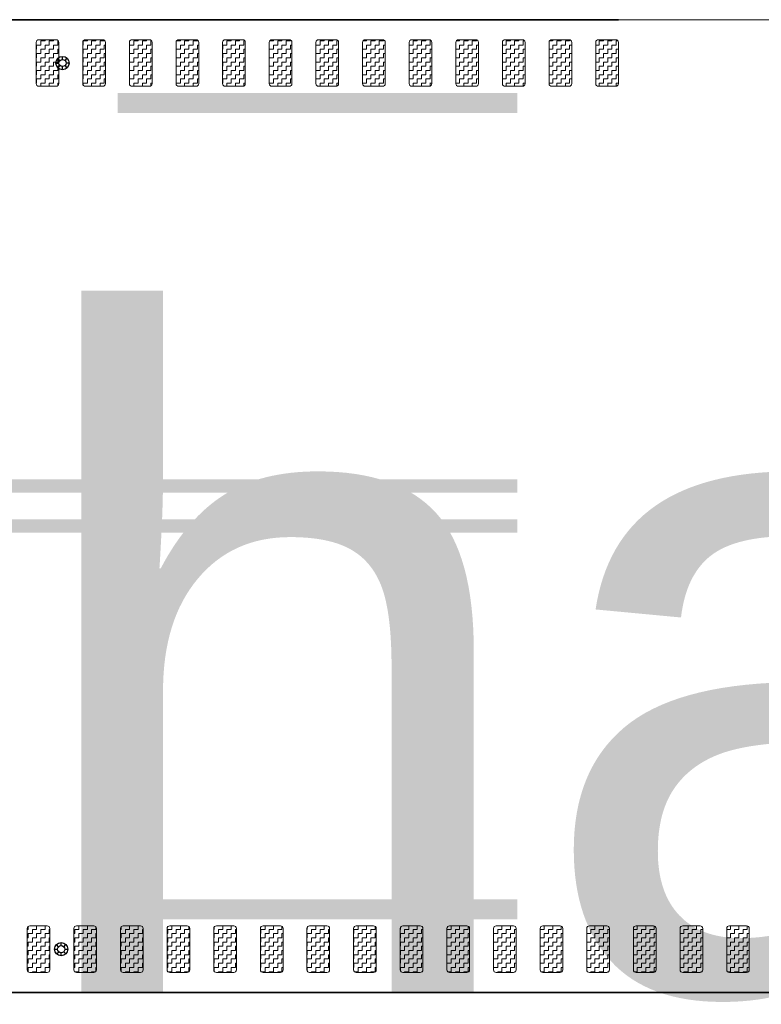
# Model space of a CAD drawing. Header units: metres. Extents: x -699 to 2316, y -1199 to 781.
# Tile 434 of 593: x 890.24 to 895.8, y -289.9 to -282.51. Entities that reach past the tile are written whole.
import ezdxf

# ---------------------------------------------------------------- set-up
doc = ezdxf.new("R2010")
doc.units = ezdxf.units.M
for name, pattern in [('HIDDENX2', [19.05, 12.7, -6.35]), ('VW-3-3_STREEP', [6, 3, -3]), ('VW-9-3_STREEP', [12, 9, -3])]:
    doc.linetypes.add(name, pattern=pattern)
for name, color, linetype, lineweight in [('N-WA-IE-MEUBILAIR_WEGMEUBILAIR-S', 7, 'Continuous', 25), ('N-WA-VW-MARKERING_DYNAMISCH-G', 7, 'Continuous', 35), ('N-WE-VH-KANTVERHARDING-G', 210, 'Continuous', 35), ('N-WE-VW-MARKERING_LANGS_STREEP_33-G', 7, 'VW-3-3_STREEP', 13), ('N-WE-VW-MARKERING_LANGS_STREEP_93-G', 7, 'VW-9-3_STREEP', 13)]:
    doc.layers.add(name, color=color, linetype=linetype, lineweight=lineweight)
doc.layers.add('X-XX-AL-TEKENBLAD_VIEWPORT-G', color=7, linetype='Continuous', lineweight=18, plot=False)
doc.styles.add('ariel', font='arial.ttf')
pattern_1 = [(180, (0, 0), (-0.03175, -0.03175), [0.03175, -0.03175]), (270, (-0.03175, 0), (0.03175, -0.03175), [0.03175, -0.03175])]

# ---------------------------------------------------------------- blocks, each defined once
blk = doc.blocks.new('SIE-WEG_GLASBOLREFLECTOR-SO')
for p, q in [((-0.375, 0), (-0.199, 0)), ((-0.141, 0.141), (-0.265, 0.265)), ((0, 0.2), (0, 0.375)), ((0.142, 0.141), (0.265, 0.265)), ((0.201, 0), (0.375, 0)), ((-0.265, -0.266), (-0.141, -0.141)), ((0, -0.375), (0, -0.2)), ((0.265, -0.266), (0.142, -0.142))]:
    blk.add_line(p, q)
for centre, radius in [((0, 0), 0.375), ((0.001, 0), 0.2)]:
    blk.add_circle(centre, radius)
blk = doc.blocks.new('glasbol')
at = {"layer": 'N-WA-IE-MEUBILAIR_WEGMEUBILAIR-S'}
blk.add_blockref('SIE-WEG_GLASBOLREFLECTOR-SO', (-0.001, 0), dxfattribs=at)

msp = doc.modelspace()

# ---------------------------------------------------------------- hatches: boundary and pattern name
at = {"layer": 'N-WA-VW-MARKERING_DYNAMISCH-G', "lineweight": 9}
h = msp.add_hatch(dxfattribs=at)
h.set_pattern_fill('ZIGZAG', color=8, scale=0.01, angle=180, style=0)
h.set_pattern_definition(pattern_1)
edge = h.paths.add_edge_path()
edge.add_line((890.3818, -283.0115), (890.5118, -283.0115))
edge.add_arc((890.5118, -282.9915), 0.02, 270, 360)
edge.add_line((890.5318, -282.9915), (890.5318, -282.6815))
edge.add_arc((890.5118, -282.6815), 0.02, 0, 90)
edge.add_line((890.5118, -282.6615), (890.3818, -282.6615))
edge.add_arc((890.3818, -282.6815), 0.02, 90, 180)
edge.add_line((890.3618, -282.6815), (890.3618, -282.9915))
edge.add_arc((890.3818, -282.9915), 0.02, 180, 270)
h = msp.add_hatch(dxfattribs=at)
h.set_pattern_fill('ZIGZAG', color=8, scale=0.01, angle=180, style=0)
h.set_pattern_definition(pattern_1)
edge = h.paths.add_edge_path()
edge.add_line((890.7318, -283.0115), (890.8618, -283.0115))
edge.add_arc((890.8618, -282.9915), 0.02, 270, 360)
edge.add_line((890.8818, -282.9915), (890.8818, -282.6815))
edge.add_arc((890.8618, -282.6815), 0.02, 0, 90)
edge.add_line((890.8618, -282.6615), (890.7318, -282.6615))
edge.add_arc((890.7318, -282.6815), 0.02, 90, 180)
edge.add_line((890.7118, -282.6815), (890.7118, -282.9915))
edge.add_arc((890.7318, -282.9915), 0.02, 180, 270)
h = msp.add_hatch(dxfattribs=at)
h.set_pattern_fill('ZIGZAG', color=8, scale=0.01, angle=180, style=0)
h.set_pattern_definition(pattern_1)
edge = h.paths.add_edge_path()
edge.add_line((891.0818, -283.0115), (891.2118, -283.0115))
edge.add_arc((891.2118, -282.9915), 0.02, 270, 360)
edge.add_line((891.2318, -282.9915), (891.2318, -282.6815))
edge.add_arc((891.2118, -282.6815), 0.02, 0, 90)
edge.add_line((891.2118, -282.6615), (891.0818, -282.6615))
edge.add_arc((891.0818, -282.6815), 0.02, 90, 180)
edge.add_line((891.0618, -282.6815), (891.0618, -282.9915))
edge.add_arc((891.0818, -282.9915), 0.02, 180, 270)
h = msp.add_hatch(dxfattribs=at)
h.set_pattern_fill('ZIGZAG', color=8, scale=0.01, angle=180, style=0)
h.set_pattern_definition(pattern_1)
edge = h.paths.add_edge_path()
edge.add_line((891.4318, -283.0115), (891.5618, -283.0115))
edge.add_arc((891.5618, -282.9915), 0.02, 270, 360)
edge.add_line((891.5818, -282.9915), (891.5818, -282.6815))
edge.add_arc((891.5618, -282.6815), 0.02, 0, 90)
edge.add_line((891.5618, -282.6615), (891.4318, -282.6615))
edge.add_arc((891.4318, -282.6815), 0.02, 90, 180)
edge.add_line((891.4118, -282.6815), (891.4118, -282.9915))
edge.add_arc((891.4318, -282.9915), 0.02, 180, 270)
h = msp.add_hatch(dxfattribs=at)
h.set_pattern_fill('ZIGZAG', color=8, scale=0.01, angle=180, style=0)
h.set_pattern_definition(pattern_1)
edge = h.paths.add_edge_path()
edge.add_line((891.7818, -283.0115), (891.9118, -283.0115))
edge.add_arc((891.9118, -282.9915), 0.02, 270, 360)
edge.add_line((891.9318, -282.9915), (891.9318, -282.6815))
edge.add_arc((891.9118, -282.6815), 0.02, 0, 90)
edge.add_line((891.9118, -282.6615), (891.7818, -282.6615))
edge.add_arc((891.7818, -282.6815), 0.02, 90, 180)
edge.add_line((891.7618, -282.6815), (891.7618, -282.9915))
edge.add_arc((891.7818, -282.9915), 0.02, 180, 270)
h = msp.add_hatch(dxfattribs=at)
h.set_pattern_fill('ZIGZAG', color=8, scale=0.01, angle=180, style=0)
h.set_pattern_definition(pattern_1)
edge = h.paths.add_edge_path()
edge.add_line((892.1318, -283.0115), (892.2618, -283.0115))
edge.add_arc((892.2618, -282.9915), 0.02, 270, 360)
edge.add_line((892.2818, -282.9915), (892.2818, -282.6815))
edge.add_arc((892.2618, -282.6815), 0.02, 0, 90)
edge.add_line((892.2618, -282.6615), (892.1318, -282.6615))
edge.add_arc((892.1318, -282.6815), 0.02, 90, 180)
edge.add_line((892.1118, -282.6815), (892.1118, -282.9915))
edge.add_arc((892.1318, -282.9915), 0.02, 180, 270)
h = msp.add_hatch(dxfattribs=at)
h.set_pattern_fill('ZIGZAG', color=8, scale=0.01, angle=180, style=0)
h.set_pattern_definition(pattern_1)
edge = h.paths.add_edge_path()
edge.add_line((892.4818, -283.0115), (892.6118, -283.0115))
edge.add_arc((892.6118, -282.9915), 0.02, 270, 360)
edge.add_line((892.6318, -282.9915), (892.6318, -282.6815))
edge.add_arc((892.6118, -282.6815), 0.02, 0, 90)
edge.add_line((892.6118, -282.6615), (892.4818, -282.6615))
edge.add_arc((892.4818, -282.6815), 0.02, 90, 180)
edge.add_line((892.4618, -282.6815), (892.4618, -282.9915))
edge.add_arc((892.4818, -282.9915), 0.02, 180, 270)
h = msp.add_hatch(dxfattribs=at)
h.set_pattern_fill('ZIGZAG', color=8, scale=0.01, angle=180, style=0)
h.set_pattern_definition(pattern_1)
edge = h.paths.add_edge_path()
edge.add_line((892.8318, -283.0115), (892.9618, -283.0115))
edge.add_arc((892.9618, -282.9915), 0.02, 270, 360)
edge.add_line((892.9818, -282.9915), (892.9818, -282.6815))
edge.add_arc((892.9618, -282.6815), 0.02, 0, 90)
edge.add_line((892.9618, -282.6615), (892.8318, -282.6615))
edge.add_arc((892.8318, -282.6815), 0.02, 90, 180)
edge.add_line((892.8118, -282.6815), (892.8118, -282.9915))
edge.add_arc((892.8318, -282.9915), 0.02, 180, 270)
h = msp.add_hatch(dxfattribs=at)
h.set_pattern_fill('ZIGZAG', color=8, scale=0.01, angle=180, style=0)
h.set_pattern_definition(pattern_1)
edge = h.paths.add_edge_path()
edge.add_line((893.1818, -283.0115), (893.3118, -283.0115))
edge.add_arc((893.3118, -282.9915), 0.02, 270, 360)
edge.add_line((893.3318, -282.9915), (893.3318, -282.6815))
edge.add_arc((893.3118, -282.6815), 0.02, 0, 90)
edge.add_line((893.3118, -282.6615), (893.1818, -282.6615))
edge.add_arc((893.1818, -282.6815), 0.02, 90, 180)
edge.add_line((893.1618, -282.6815), (893.1618, -282.9915))
edge.add_arc((893.1818, -282.9915), 0.02, 180, 270)
h = msp.add_hatch(dxfattribs=at)
h.set_pattern_fill('ZIGZAG', color=8, scale=0.01, angle=180, style=0)
h.set_pattern_definition(pattern_1)
edge = h.paths.add_edge_path()
edge.add_line((893.5318, -283.0115), (893.6618, -283.0115))
edge.add_arc((893.6618, -282.9915), 0.02, 270, 360)
edge.add_line((893.6818, -282.9915), (893.6818, -282.6815))
edge.add_arc((893.6618, -282.6815), 0.02, 0, 90)
edge.add_line((893.6618, -282.6615), (893.5318, -282.6615))
edge.add_arc((893.5318, -282.6815), 0.02, 90, 180)
edge.add_line((893.5118, -282.6815), (893.5118, -282.9915))
edge.add_arc((893.5318, -282.9915), 0.02, 180, 270)
h = msp.add_hatch(dxfattribs=at)
h.set_pattern_fill('ZIGZAG', color=8, scale=0.01, angle=180, style=0)
h.set_pattern_definition(pattern_1)
edge = h.paths.add_edge_path()
edge.add_line((893.8818, -283.0115), (894.0118, -283.0115))
edge.add_arc((894.0118, -282.9915), 0.02, 270, 360)
edge.add_line((894.0318, -282.9915), (894.0318, -282.6815))
edge.add_arc((894.0118, -282.6815), 0.02, 0, 90)
edge.add_line((894.0118, -282.6615), (893.8818, -282.6615))
edge.add_arc((893.8818, -282.6815), 0.02, 90, 180)
edge.add_line((893.8618, -282.6815), (893.8618, -282.9915))
edge.add_arc((893.8818, -282.9915), 0.02, 180, 270)
h = msp.add_hatch(dxfattribs=at)
h.set_pattern_fill('ZIGZAG', color=8, scale=0.01, angle=180, style=0)
h.set_pattern_definition(pattern_1)
edge = h.paths.add_edge_path()
edge.add_line((894.2318, -283.0115), (894.3618, -283.0115))
edge.add_arc((894.3618, -282.9915), 0.02, 270, 360)
edge.add_line((894.3818, -282.9915), (894.3818, -282.6815))
edge.add_arc((894.3618, -282.6815), 0.02, 0, 90)
edge.add_line((894.3618, -282.6615), (894.2318, -282.6615))
edge.add_arc((894.2318, -282.6815), 0.02, 90, 180)
edge.add_line((894.2118, -282.6815), (894.2118, -282.9915))
edge.add_arc((894.2318, -282.9915), 0.02, 180, 270)
h = msp.add_hatch(dxfattribs=at)
h.set_pattern_fill('ZIGZAG', color=8, scale=0.01, angle=180, style=0)
h.set_pattern_definition(pattern_1)
edge = h.paths.add_edge_path()
edge.add_line((894.5818, -283.0115), (894.7118, -283.0115))
edge.add_arc((894.7118, -282.9915), 0.02, 270, 360)
edge.add_line((894.7318, -282.9915), (894.7318, -282.6815))
edge.add_arc((894.7118, -282.6815), 0.02, 0, 90)
edge.add_line((894.7118, -282.6615), (894.5818, -282.6615))
edge.add_arc((894.5818, -282.6815), 0.02, 90, 180)
edge.add_line((894.5618, -282.6815), (894.5618, -282.9915))
edge.add_arc((894.5818, -282.9915), 0.02, 180, 270)
h = msp.add_hatch(dxfattribs=at)
h.set_pattern_fill('ZIGZAG', color=8, scale=0.01, angle=180, style=0)
h.set_pattern_definition(pattern_1)
edge = h.paths.add_edge_path()
edge.add_line((890.3148, -289.3115), (890.4448, -289.3115))
edge.add_arc((890.4448, -289.3315), 0.02, 0, 90, ccw=False)
edge.add_line((890.4648, -289.3315), (890.4648, -289.6415))
edge.add_arc((890.4448, -289.6415), 0.02, 270, 360, ccw=False)
edge.add_line((890.4448, -289.6615), (890.3148, -289.6615))
edge.add_arc((890.3148, -289.6415), 0.02, 180, 270, ccw=False)
edge.add_line((890.2948, -289.6415), (890.2948, -289.3315))
edge.add_arc((890.3148, -289.3315), 0.02, 90, 180, ccw=False)
h = msp.add_hatch(dxfattribs=at)
h.set_pattern_fill('ZIGZAG', color=8, scale=0.01, angle=180, style=0)
h.set_pattern_definition(pattern_1)
edge = h.paths.add_edge_path()
edge.add_line((890.6648, -289.3115), (890.7948, -289.3115))
edge.add_arc((890.7948, -289.3315), 0.02, 0, 90, ccw=False)
edge.add_line((890.8148, -289.3315), (890.8148, -289.6415))
edge.add_arc((890.7948, -289.6415), 0.02, 270, 360, ccw=False)
edge.add_line((890.7948, -289.6615), (890.6648, -289.6615))
edge.add_arc((890.6648, -289.6415), 0.02, 180, 270, ccw=False)
edge.add_line((890.6448, -289.6415), (890.6448, -289.3315))
edge.add_arc((890.6648, -289.3315), 0.02, 90, 180, ccw=False)
h = msp.add_hatch(dxfattribs=at)
h.set_pattern_fill('ZIGZAG', color=8, scale=0.01, angle=180, style=0)
h.set_pattern_definition(pattern_1)
edge = h.paths.add_edge_path()
edge.add_line((891.0148, -289.3115), (891.1448, -289.3115))
edge.add_arc((891.1448, -289.3315), 0.02, 0, 90, ccw=False)
edge.add_line((891.1648, -289.3315), (891.1648, -289.6415))
edge.add_arc((891.1448, -289.6415), 0.02, 270, 360, ccw=False)
edge.add_line((891.1448, -289.6615), (891.0148, -289.6615))
edge.add_arc((891.0148, -289.6415), 0.02, 180, 270, ccw=False)
edge.add_line((890.9948, -289.6415), (890.9948, -289.3315))
edge.add_arc((891.0148, -289.3315), 0.02, 90, 180, ccw=False)
h = msp.add_hatch(dxfattribs=at)
h.set_pattern_fill('ZIGZAG', color=8, scale=0.01, angle=180, style=0)
h.set_pattern_definition(pattern_1)
edge = h.paths.add_edge_path()
edge.add_line((891.3648, -289.3115), (891.4948, -289.3115))
edge.add_arc((891.4948, -289.3315), 0.02, 0, 90, ccw=False)
edge.add_line((891.5148, -289.3315), (891.5148, -289.6415))
edge.add_arc((891.4948, -289.6415), 0.02, 270, 360, ccw=False)
edge.add_line((891.4948, -289.6615), (891.3648, -289.6615))
edge.add_arc((891.3648, -289.6415), 0.02, 180, 270, ccw=False)
edge.add_line((891.3448, -289.6415), (891.3448, -289.3315))
edge.add_arc((891.3648, -289.3315), 0.02, 90, 180, ccw=False)
h = msp.add_hatch(dxfattribs=at)
h.set_pattern_fill('ZIGZAG', color=8, scale=0.01, angle=180, style=0)
h.set_pattern_definition(pattern_1)
edge = h.paths.add_edge_path()
edge.add_line((891.7148, -289.3115), (891.8448, -289.3115))
edge.add_arc((891.8448, -289.3315), 0.02, 0, 90, ccw=False)
edge.add_line((891.8648, -289.3315), (891.8648, -289.6415))
edge.add_arc((891.8448, -289.6415), 0.02, 270, 360, ccw=False)
edge.add_line((891.8448, -289.6615), (891.7148, -289.6615))
edge.add_arc((891.7148, -289.6415), 0.02, 180, 270, ccw=False)
edge.add_line((891.6948, -289.6415), (891.6948, -289.3315))
edge.add_arc((891.7148, -289.3315), 0.02, 90, 180, ccw=False)
h = msp.add_hatch(dxfattribs=at)
h.set_pattern_fill('ZIGZAG', color=8, scale=0.01, angle=180, style=0)
h.set_pattern_definition(pattern_1)
edge = h.paths.add_edge_path()
edge.add_line((892.0648, -289.3115), (892.1948, -289.3115))
edge.add_arc((892.1948, -289.3315), 0.02, 0, 90, ccw=False)
edge.add_line((892.2148, -289.3315), (892.2148, -289.6415))
edge.add_arc((892.1948, -289.6415), 0.02, 270, 360, ccw=False)
edge.add_line((892.1948, -289.6615), (892.0648, -289.6615))
edge.add_arc((892.0648, -289.6415), 0.02, 180, 270, ccw=False)
edge.add_line((892.0448, -289.6415), (892.0448, -289.3315))
edge.add_arc((892.0648, -289.3315), 0.02, 90, 180, ccw=False)
h = msp.add_hatch(dxfattribs=at)
h.set_pattern_fill('ZIGZAG', color=8, scale=0.01, angle=180, style=0)
h.set_pattern_definition(pattern_1)
edge = h.paths.add_edge_path()
edge.add_line((892.4148, -289.3115), (892.5448, -289.3115))
edge.add_arc((892.5448, -289.3315), 0.02, 0, 90, ccw=False)
edge.add_line((892.5648, -289.3315), (892.5648, -289.6415))
edge.add_arc((892.5448, -289.6415), 0.02, 270, 360, ccw=False)
edge.add_line((892.5448, -289.6615), (892.4148, -289.6615))
edge.add_arc((892.4148, -289.6415), 0.02, 180, 270, ccw=False)
edge.add_line((892.3948, -289.6415), (892.3948, -289.3315))
edge.add_arc((892.4148, -289.3315), 0.02, 90, 180, ccw=False)
h = msp.add_hatch(dxfattribs=at)
h.set_pattern_fill('ZIGZAG', color=8, scale=0.01, angle=180, style=0)
h.set_pattern_definition(pattern_1)
edge = h.paths.add_edge_path()
edge.add_line((892.7648, -289.3115), (892.8948, -289.3115))
edge.add_arc((892.8948, -289.3315), 0.02, 0, 90, ccw=False)
edge.add_line((892.9148, -289.3315), (892.9148, -289.6415))
edge.add_arc((892.8948, -289.6415), 0.02, 270, 360, ccw=False)
edge.add_line((892.8948, -289.6615), (892.7648, -289.6615))
edge.add_arc((892.7648, -289.6415), 0.02, 180, 270, ccw=False)
edge.add_line((892.7448, -289.6415), (892.7448, -289.3315))
edge.add_arc((892.7648, -289.3315), 0.02, 90, 180, ccw=False)
h = msp.add_hatch(dxfattribs=at)
h.set_pattern_fill('ZIGZAG', color=8, scale=0.01, angle=180, style=0)
h.set_pattern_definition(pattern_1)
edge = h.paths.add_edge_path()
edge.add_line((893.1148, -289.3115), (893.2448, -289.3115))
edge.add_arc((893.2448, -289.3315), 0.02, 0, 90, ccw=False)
edge.add_line((893.2648, -289.3315), (893.2648, -289.6415))
edge.add_arc((893.2448, -289.6415), 0.02, 270, 360, ccw=False)
edge.add_line((893.2448, -289.6615), (893.1148, -289.6615))
edge.add_arc((893.1148, -289.6415), 0.02, 180, 270, ccw=False)
edge.add_line((893.0948, -289.6415), (893.0948, -289.3315))
edge.add_arc((893.1148, -289.3315), 0.02, 90, 180, ccw=False)
h = msp.add_hatch(dxfattribs=at)
h.set_pattern_fill('ZIGZAG', color=8, scale=0.01, angle=180, style=0)
h.set_pattern_definition(pattern_1)
edge = h.paths.add_edge_path()
edge.add_line((893.4648, -289.3115), (893.5948, -289.3115))
edge.add_arc((893.5948, -289.3315), 0.02, 0, 90, ccw=False)
edge.add_line((893.6148, -289.3315), (893.6148, -289.6415))
edge.add_arc((893.5948, -289.6415), 0.02, 270, 360, ccw=False)
edge.add_line((893.5948, -289.6615), (893.4648, -289.6615))
edge.add_arc((893.4648, -289.6415), 0.02, 180, 270, ccw=False)
edge.add_line((893.4448, -289.6415), (893.4448, -289.3315))
edge.add_arc((893.4648, -289.3315), 0.02, 90, 180, ccw=False)
h = msp.add_hatch(dxfattribs=at)
h.set_pattern_fill('ZIGZAG', color=8, scale=0.01, angle=180, style=0)
h.set_pattern_definition(pattern_1)
edge = h.paths.add_edge_path()
edge.add_line((893.8148, -289.3115), (893.9448, -289.3115))
edge.add_arc((893.9448, -289.3315), 0.02, 0, 90, ccw=False)
edge.add_line((893.9648, -289.3315), (893.9648, -289.6415))
edge.add_arc((893.9448, -289.6415), 0.02, 270, 360, ccw=False)
edge.add_line((893.9448, -289.6615), (893.8148, -289.6615))
edge.add_arc((893.8148, -289.6415), 0.02, 180, 270, ccw=False)
edge.add_line((893.7948, -289.6415), (893.7948, -289.3315))
edge.add_arc((893.8148, -289.3315), 0.02, 90, 180, ccw=False)
h = msp.add_hatch(dxfattribs=at)
h.set_pattern_fill('ZIGZAG', color=8, scale=0.01, angle=180, style=0)
h.set_pattern_definition(pattern_1)
edge = h.paths.add_edge_path()
edge.add_line((894.1648, -289.3115), (894.2948, -289.3115))
edge.add_arc((894.2948, -289.3315), 0.02, 0, 90, ccw=False)
edge.add_line((894.3148, -289.3315), (894.3148, -289.6415))
edge.add_arc((894.2948, -289.6415), 0.02, 270, 360, ccw=False)
edge.add_line((894.2948, -289.6615), (894.1648, -289.6615))
edge.add_arc((894.1648, -289.6415), 0.02, 180, 270, ccw=False)
edge.add_line((894.1448, -289.6415), (894.1448, -289.3315))
edge.add_arc((894.1648, -289.3315), 0.02, 90, 180, ccw=False)
h = msp.add_hatch(dxfattribs=at)
h.set_pattern_fill('ZIGZAG', color=8, scale=0.01, angle=180, style=0)
h.set_pattern_definition(pattern_1)
edge = h.paths.add_edge_path()
edge.add_line((894.5148, -289.3115), (894.6448, -289.3115))
edge.add_arc((894.6448, -289.3315), 0.02, 0, 90, ccw=False)
edge.add_line((894.6648, -289.3315), (894.6648, -289.6415))
edge.add_arc((894.6448, -289.6415), 0.02, 270, 360, ccw=False)
edge.add_line((894.6448, -289.6615), (894.5148, -289.6615))
edge.add_arc((894.5148, -289.6415), 0.02, 180, 270, ccw=False)
edge.add_line((894.4948, -289.6415), (894.4948, -289.3315))
edge.add_arc((894.5148, -289.3315), 0.02, 90, 180, ccw=False)
h = msp.add_hatch(dxfattribs=at)
h.set_pattern_fill('ZIGZAG', color=8, scale=0.01, angle=180, style=0)
h.set_pattern_definition(pattern_1)
edge = h.paths.add_edge_path()
edge.add_line((894.8648, -289.3115), (894.9948, -289.3115))
edge.add_arc((894.9948, -289.3315), 0.02, 0, 90, ccw=False)
edge.add_line((895.0148, -289.3315), (895.0148, -289.6415))
edge.add_arc((894.9948, -289.6415), 0.02, 270, 360, ccw=False)
edge.add_line((894.9948, -289.6615), (894.8648, -289.6615))
edge.add_arc((894.8648, -289.6415), 0.02, 180, 270, ccw=False)
edge.add_line((894.8448, -289.6415), (894.8448, -289.3315))
edge.add_arc((894.8648, -289.3315), 0.02, 90, 180, ccw=False)
h = msp.add_hatch(dxfattribs=at)
h.set_pattern_fill('ZIGZAG', color=8, scale=0.01, angle=180, style=0)
h.set_pattern_definition(pattern_1)
edge = h.paths.add_edge_path()
edge.add_line((895.2148, -289.3115), (895.3448, -289.3115))
edge.add_arc((895.3448, -289.3315), 0.02, 0, 90, ccw=False)
edge.add_line((895.3648, -289.3315), (895.3648, -289.6415))
edge.add_arc((895.3448, -289.6415), 0.02, 270, 360, ccw=False)
edge.add_line((895.3448, -289.6615), (895.2148, -289.6615))
edge.add_arc((895.2148, -289.6415), 0.02, 180, 270, ccw=False)
edge.add_line((895.1948, -289.6415), (895.1948, -289.3315))
edge.add_arc((895.2148, -289.3315), 0.02, 90, 180, ccw=False)
h = msp.add_hatch(dxfattribs=at)
h.set_pattern_fill('ZIGZAG', color=8, scale=0.01, angle=180, style=0)
h.set_pattern_definition(pattern_1)
edge = h.paths.add_edge_path()
edge.add_line((895.5648, -289.3115), (895.6948, -289.3115))
edge.add_arc((895.6948, -289.3315), 0.02, 0, 90, ccw=False)
edge.add_line((895.7148, -289.3315), (895.7148, -289.6415))
edge.add_arc((895.6948, -289.6415), 0.02, 270, 360, ccw=False)
edge.add_line((895.6948, -289.6615), (895.5648, -289.6615))
edge.add_arc((895.5648, -289.6415), 0.02, 180, 270, ccw=False)
edge.add_line((895.5448, -289.6415), (895.5448, -289.3315))
edge.add_arc((895.5648, -289.3315), 0.02, 90, 180, ccw=False)

# ---------------------------------------------------------------- linework, layer by layer
at = {"layer": 'N-WA-VW-MARKERING_DYNAMISCH-G', "color": 8, "lineweight": 9}
for points in [[(890.3818, -283.0115), (890.5118, -283.0115, 0.414214), (890.5318, -282.9915), (890.5318, -282.6815, 0.414214), (890.5118, -282.6615), (890.3818, -282.6615, 0.414214), (890.3618, -282.6815), (890.3618, -282.9915, 0.414214)], [(890.7318, -283.0115), (890.8618, -283.0115, 0.414214), (890.8818, -282.9915), (890.8818, -282.6815, 0.414214), (890.8618, -282.6615), (890.7318, -282.6615, 0.414214), (890.7118, -282.6815), (890.7118, -282.9915, 0.414214)], [(891.0818, -283.0115), (891.2118, -283.0115, 0.414214), (891.2318, -282.9915), (891.2318, -282.6815, 0.414214), (891.2118, -282.6615), (891.0818, -282.6615, 0.414214), (891.0618, -282.6815), (891.0618, -282.9915, 0.414214)], [(891.4318, -283.0115), (891.5618, -283.0115, 0.414214), (891.5818, -282.9915), (891.5818, -282.6815, 0.414214), (891.5618, -282.6615), (891.4318, -282.6615, 0.414214), (891.4118, -282.6815), (891.4118, -282.9915, 0.414214)], [(891.7818, -283.0115), (891.9118, -283.0115, 0.414214), (891.9318, -282.9915), (891.9318, -282.6815, 0.414214), (891.9118, -282.6615), (891.7818, -282.6615, 0.414214), (891.7618, -282.6815), (891.7618, -282.9915, 0.414214)], [(892.1318, -283.0115), (892.2618, -283.0115, 0.414214), (892.2818, -282.9915), (892.2818, -282.6815, 0.414214), (892.2618, -282.6615), (892.1318, -282.6615, 0.414214), (892.1118, -282.6815), (892.1118, -282.9915, 0.414214)], [(892.4818, -283.0115), (892.6118, -283.0115, 0.414214), (892.6318, -282.9915), (892.6318, -282.6815, 0.414214), (892.6118, -282.6615), (892.4818, -282.6615, 0.414214), (892.4618, -282.6815), (892.4618, -282.9915, 0.414214)], [(892.8318, -283.0115), (892.9618, -283.0115, 0.414214), (892.9818, -282.9915), (892.9818, -282.6815, 0.414214), (892.9618, -282.6615), (892.8318, -282.6615, 0.414214), (892.8118, -282.6815), (892.8118, -282.9915, 0.414214)], [(893.1818, -283.0115), (893.3118, -283.0115, 0.414214), (893.3318, -282.9915), (893.3318, -282.6815, 0.414214), (893.3118, -282.6615), (893.1818, -282.6615, 0.414214), (893.1618, -282.6815), (893.1618, -282.9915, 0.414214)], [(893.5318, -283.0115), (893.6618, -283.0115, 0.414214), (893.6818, -282.9915), (893.6818, -282.6815, 0.414214), (893.6618, -282.6615), (893.5318, -282.6615, 0.414214), (893.5118, -282.6815), (893.5118, -282.9915, 0.414214)], [(893.8818, -283.0115), (894.0118, -283.0115, 0.414214), (894.0318, -282.9915), (894.0318, -282.6815, 0.414214), (894.0118, -282.6615), (893.8818, -282.6615, 0.414214), (893.8618, -282.6815), (893.8618, -282.9915, 0.414214)], [(894.2318, -283.0115), (894.3618, -283.0115, 0.414214), (894.3818, -282.9915), (894.3818, -282.6815, 0.414214), (894.3618, -282.6615), (894.2318, -282.6615, 0.414214), (894.2118, -282.6815), (894.2118, -282.9915, 0.414214)], [(894.5818, -283.0115), (894.7118, -283.0115, 0.414214), (894.7318, -282.9915), (894.7318, -282.6815, 0.414214), (894.7118, -282.6615), (894.5818, -282.6615, 0.414214), (894.5618, -282.6815), (894.5618, -282.9915, 0.414214)], [(890.3148, -289.3115), (890.4448, -289.3115, -0.414214), (890.4648, -289.3315), (890.4648, -289.6415, -0.414214), (890.4448, -289.6615), (890.3148, -289.6615, -0.414214), (890.2948, -289.6415), (890.2948, -289.3315, -0.414214)], [(890.6648, -289.3115), (890.7948, -289.3115, -0.414214), (890.8148, -289.3315), (890.8148, -289.6415, -0.414214), (890.7948, -289.6615), (890.6648, -289.6615, -0.414214), (890.6448, -289.6415), (890.6448, -289.3315, -0.414214)], [(891.0148, -289.3115), (891.1448, -289.3115, -0.414214), (891.1648, -289.3315), (891.1648, -289.6415, -0.414214), (891.1448, -289.6615), (891.0148, -289.6615, -0.414214), (890.9948, -289.6415), (890.9948, -289.3315, -0.414214)], [(891.3648, -289.3115), (891.4948, -289.3115, -0.414214), (891.5148, -289.3315), (891.5148, -289.6415, -0.414214), (891.4948, -289.6615), (891.3648, -289.6615, -0.414214), (891.3448, -289.6415), (891.3448, -289.3315, -0.414214)], [(891.7148, -289.3115), (891.8448, -289.3115, -0.414214), (891.8648, -289.3315), (891.8648, -289.6415, -0.414214), (891.8448, -289.6615), (891.7148, -289.6615, -0.414214), (891.6948, -289.6415), (891.6948, -289.3315, -0.414214)], [(892.0648, -289.3115), (892.1948, -289.3115, -0.414214), (892.2148, -289.3315), (892.2148, -289.6415, -0.414214), (892.1948, -289.6615), (892.0648, -289.6615, -0.414214), (892.0448, -289.6415), (892.0448, -289.3315, -0.414214)], [(892.4148, -289.3115), (892.5448, -289.3115, -0.414214), (892.5648, -289.3315), (892.5648, -289.6415, -0.414214), (892.5448, -289.6615), (892.4148, -289.6615, -0.414214), (892.3948, -289.6415), (892.3948, -289.3315, -0.414214)], [(892.7648, -289.3115), (892.8948, -289.3115, -0.414214), (892.9148, -289.3315), (892.9148, -289.6415, -0.414214), (892.8948, -289.6615), (892.7648, -289.6615, -0.414214), (892.7448, -289.6415), (892.7448, -289.3315, -0.414214)], [(893.1148, -289.3115), (893.2448, -289.3115, -0.414214), (893.2648, -289.3315), (893.2648, -289.6415, -0.414214), (893.2448, -289.6615), (893.1148, -289.6615, -0.414214), (893.0948, -289.6415), (893.0948, -289.3315, -0.414214)], [(893.4648, -289.3115), (893.5948, -289.3115, -0.414214), (893.6148, -289.3315), (893.6148, -289.6415, -0.414214), (893.5948, -289.6615), (893.4648, -289.6615, -0.414214), (893.4448, -289.6415), (893.4448, -289.3315, -0.414214)], [(893.8148, -289.3115), (893.9448, -289.3115, -0.414214), (893.9648, -289.3315), (893.9648, -289.6415, -0.414214), (893.9448, -289.6615), (893.8148, -289.6615, -0.414214), (893.7948, -289.6415), (893.7948, -289.3315, -0.414214)], [(894.1648, -289.3115), (894.2948, -289.3115, -0.414214), (894.3148, -289.3315), (894.3148, -289.6415, -0.414214), (894.2948, -289.6615), (894.1648, -289.6615, -0.414214), (894.1448, -289.6415), (894.1448, -289.3315, -0.414214)], [(894.5148, -289.3115), (894.6448, -289.3115, -0.414214), (894.6648, -289.3315), (894.6648, -289.6415, -0.414214), (894.6448, -289.6615), (894.5148, -289.6615, -0.414214), (894.4948, -289.6415), (894.4948, -289.3315, -0.414214)], [(894.8648, -289.3115), (894.9948, -289.3115, -0.414214), (895.0148, -289.3315), (895.0148, -289.6415, -0.414214), (894.9948, -289.6615), (894.8648, -289.6615, -0.414214), (894.8448, -289.6415), (894.8448, -289.3315, -0.414214)], [(895.2148, -289.3115), (895.3448, -289.3115, -0.414214), (895.3648, -289.3315), (895.3648, -289.6415, -0.414214), (895.3448, -289.6615), (895.2148, -289.6615, -0.414214), (895.1948, -289.6415), (895.1948, -289.3315, -0.414214)], [(895.5648, -289.3115), (895.6948, -289.3115, -0.414214), (895.7148, -289.3315), (895.7148, -289.6415, -0.414214), (895.6948, -289.6615), (895.5648, -289.6615, -0.414214), (895.5448, -289.6415), (895.5448, -289.3315, -0.414214)]]:
    msp.add_lwpolyline(points, format="xyb", close=True, dxfattribs=at)
at = {"layer": 'N-WE-VH-KANTVERHARDING-G'}
for p, q in [((883.2321, -282.5115), (894.7318, -282.5115)), ((883.2321, -289.8115), (978.3951, -289.8115))]:
    msp.add_line(p, q, dxfattribs=at)
at = {"layer": 'N-WE-VH-KANTVERHARDING-G', "color": 8, "linetype": 'HIDDENX2', "lineweight": 5, "ltscale": 0.2}
msp.add_line((894.7318, -282.5115), (968.2318, -282.5115), dxfattribs=at)
at = {"layer": 'N-WE-VW-MARKERING_LANGS_STREEP_33-G', "color": 253, "linetype": 'Continuous'}
for points in [[(890.9747, -283.0615), (893.9747, -283.0615), (890.9747, -283.2115), (893.9747, -283.2115)], [(890.9747, -289.2615), (893.9747, -289.2615), (890.9747, -289.1115), (893.9747, -289.1115)]]:
    msp.add_solid(points, dxfattribs=at)
at = {"layer": 'N-WE-VW-MARKERING_LANGS_STREEP_93-G', "color": 253, "linetype": 'Continuous'}
for points in [[(884.9747, -285.9615), (893.9747, -285.9615), (884.9747, -286.0615), (893.9747, -286.0615)], [(884.9747, -286.3615), (893.9747, -286.3615), (884.9747, -286.2615), (893.9747, -286.2615)]]:
    msp.add_solid(points, dxfattribs=at)

# ---------------------------------------------------------------- block references
at = {"layer": 'N-WA-IE-MEUBILAIR_WEGMEUBILAIR-S', "xscale": 0.1333332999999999, "yscale": 0.1333332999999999, "zscale": 0.1333332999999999, "rotation": 0.1723155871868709}
for p in [(890.5598, -282.8365), (890.5498, -289.4865)]:
    msp.add_blockref('glasbol', p, dxfattribs=at)

# ---------------------------------------------------------------- texts
at = {"layer": 'X-XX-AL-TEKENBLAD_VIEWPORT-G', "color": 3, "style": 'ariel'}
msp.add_text('A-halte', height=5, dxfattribs=at).set_placement((883.2321, -289.8115))

doc.saveas('drawing.dxf')
